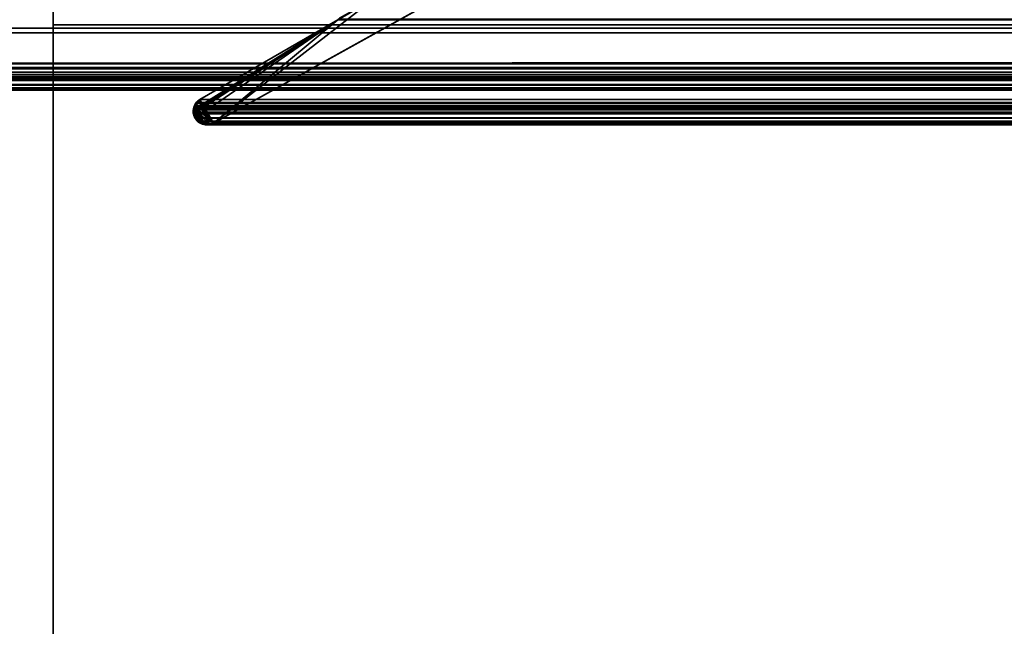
# Model space of a CAD drawing. Header units: millimetres. Extents: x -603 to 3703, y -120 to 249.
# Tile 860 of 1056: x 2490 to 2517, y -19 to -2. Entities that reach past the tile are written whole.
import ezdxf

# ---------------------------------------------------------------- set-up
doc = ezdxf.new("R2010")
doc.units = ezdxf.units.MM
doc.layers.add('151', color=7, linetype='Continuous', true_color=0xffffff)

# ---------------------------------------------------------------- blocks, each defined once
blk = doc.blocks.new('UG_SURFACE_003')
at = {"layer": '151', "color": 252, "linetype": 'Continuous', "lineweight": 35}
for points in [[(3702.5, -30, 2213), (3702.5, 229.8, 2213), (2297.5, 229.8, 2213), (2297.5, -30, 2213)], [(2447.5, -30, 2063), (2447.5, 229.8, 2063), (3552.5, 229.8, 2063), (3552.5, -30, 2063)]]:
    blk.add_3dface(points, dxfattribs=at)
blk = doc.blocks.new('UG_SURFACE_161')
at = {"layer": '151', "color": 43, "linetype": 'Continuous', "lineweight": 35}
for points in [[(2491, 0, 2017), (2491, -49, 2017), (3509, -49, 2017), (3509, 0, 2017)], [(2491, 0, 2017), (2491, 0, 2), (2491, -19.5, 23.5), (2491, -19.5, 24.884)], [(2491, -49, 2017), (2491, 0, 2017), (2491, -20.732, 30.5), (2491, -33.268, 30.5)], [(2491, -20.732, 30.5), (2491, 0, 2017), (2491, -19.5, 24.884)], [(2491, 0, 2), (3509, 0, 2), (3509, -2), (2491, -2)], [(2491, -19.5, 23.5), (2491, 0, 2), (2491, -2), (2491, -23.5, 12.5)], [(2491, -47), (2491, -2), (3509, -2), (3509, -47)], [(2491, -2), (2491, -47), (2491, -30.5, 12.5), (2491, -23.5, 12.5)]]:
    blk.add_3dface(points, dxfattribs=at)
blk = doc.blocks.new('UG_SURFACE_223')
at = {"layer": '151', "color": 7, "linetype": 'Continuous', "lineweight": 35}
for points in [[(2502.776, -0.597, -7), (2495.399, -4.697, -7), (2499.79, -1.296, -7), (2501.906, -0.069, -7)], [(2501.906, -0.069, 2006.594), (2499.79, -1.296, 2008.71), (2495.399, -4.697, 2013.101), (2502.776, -0.597, 2005.723)], [(2502.776, -0.597, 2005.723), (2495.399, -4.697, 2013.101), (2495.399, -4.697, -7), (2502.776, -0.597, -7)], [(2498.817, -1.859, -7), (2498.863, -1.824, -7), (2499.79, -1.296, -7), (2495.399, -4.697, -7)], [(2495.399, -4.697, 2013.101), (2499.79, -1.296, 2008.71), (2498.817, -1.859, 2009.682)], [(2498.868, -1.813, 2009.632), (2498.817, -1.859, 2009.682), (2499.79, -1.296, 2008.71)], [(2495.001, -4.076, -7), (2495.032, -4.049, -7), (2498.817, -1.859, -7), (2495.399, -4.697, -7)], [(2495.032, -4.049, 2013.468), (2498.817, -1.859, 2009.682), (2498.817, -1.859, -7), (2495.032, -4.049, -7)], [(2495.399, -4.697, 2013.101), (2498.817, -1.859, 2009.682), (2495.032, -4.049, 2013.468)], [(2498.817, -1.859, -7), (2498.817, -1.859, 2009.682), (2498.868, -1.813, 2009.632)], [(2498.868, -1.813, 2009.632), (2498.863, -1.824, -7), (2498.817, -1.859, -7)], [(2495.001, -4.076, -7), (2494.999, -4.078, 2013.501), (2495.032, -4.049, 2013.468)], [(2495.032, -4.049, 2013.468), (2494.999, -4.078, 2013.501), (2495.28, -4.728, 2013.22)], [(2495.032, -4.049, 2013.468), (2495.032, -4.049, -7), (2495.001, -4.076, -7)], [(2495.032, -4.049, 2013.468), (2495.28, -4.728, 2013.22), (2495.341, -4.724, 2013.16), (2495.399, -4.697, 2013.101)], [(2494.871, -4.247, 2013.629), (2494.859, -4.272, 2013.641), (2494.849, -4.346, 2013.651), (2495.159, -4.736, 2013.341)], [(2494.854, -4.345, -7), (2494.849, -4.346, 2013.651), (2494.859, -4.272, 2013.641)], [(2494.854, -4.345, -7), (2494.859, -4.272, -7), (2494.872, -4.245, -7), (2494.956, -4.626, -7)], [(2494.859, -4.272, 2013.641), (2494.859, -4.272, -7), (2494.854, -4.345, -7)], [(2494.871, -4.247, 2013.629), (2494.872, -4.245, -7), (2494.859, -4.272, -7)], [(2494.859, -4.272, -7), (2494.859, -4.272, 2013.641), (2494.871, -4.247, 2013.629)], [(2494.917, -4.151, -7), (2494.871, -4.247, 2013.629), (2494.917, -4.152, 2013.583)], [(2494.917, -4.151, -7), (2494.872, -4.245, -7), (2494.871, -4.247, 2013.629)], [(2495.159, -4.736, 2013.341), (2494.918, -4.151, 2013.582), (2494.917, -4.152, 2013.583), (2494.871, -4.247, 2013.629)], [(2494.872, -4.245, -7), (2494.917, -4.151, -7), (2494.918, -4.151, -7), (2495.399, -4.697, -7)], [(2494.872, -4.245, -7), (2495.159, -4.733, -7), (2495.116, -4.73, -7), (2495.042, -4.693, -7)], [(2495.042, -4.693, -7), (2494.993, -4.669, -7), (2494.956, -4.626, -7), (2494.872, -4.245, -7)], [(2494.872, -4.245, -7), (2495.399, -4.697, -7), (2495.28, -4.737, -7)], [(2495.28, -4.737, -7), (2495.268, -4.741, -7), (2495.159, -4.733, -7), (2494.872, -4.245, -7)], [(2494.917, -4.152, 2013.583), (2494.918, -4.151, 2013.582), (2494.918, -4.151, -7), (2494.917, -4.151, -7)], [(2494.999, -4.078, 2013.501), (2495.001, -4.076, -7), (2494.918, -4.151, -7)], [(2495.399, -4.697, -7), (2494.918, -4.151, -7), (2495.001, -4.076, -7)], [(2494.918, -4.151, -7), (2494.918, -4.151, 2013.582), (2494.999, -4.078, 2013.501)], [(2494.999, -4.078, 2013.501), (2494.918, -4.151, 2013.582), (2495.159, -4.736, 2013.341), (2495.28, -4.728, 2013.22)], [(2494.857, -4.446, 2013.644), (2494.845, -4.377, 2013.655), (2494.854, -4.345, -7)], [(2494.845, -4.377, 2013.655), (2494.849, -4.346, 2013.651), (2494.854, -4.345, -7)], [(2494.953, -4.626, 2013.547), (2494.849, -4.346, 2013.651), (2494.845, -4.377, 2013.655), (2494.857, -4.446, 2013.644)], [(2494.854, -4.345, -7), (2494.849, -4.424, -7), (2494.857, -4.446, 2013.644)], [(2494.857, -4.446, -7), (2494.849, -4.424, -7), (2494.854, -4.345, -7)], [(2494.849, -4.346, 2013.651), (2494.953, -4.626, 2013.547), (2494.978, -4.657, 2013.522), (2495.042, -4.687, 2013.458)], [(2495.042, -4.687, 2013.458), (2495.146, -4.737, 2013.354), (2495.159, -4.736, 2013.341), (2494.849, -4.346, 2013.651)], [(2494.849, -4.424, -7), (2494.857, -4.446, -7), (2494.857, -4.446, 2013.644)], [(2494.854, -4.345, -7), (2494.956, -4.626, -7), (2494.892, -4.552, -7), (2494.857, -4.446, -7)], [(2494.857, -4.446, -7), (2494.892, -4.552, -7), (2494.892, -4.552, 2013.608)], [(2494.892, -4.552, 2013.608), (2494.863, -4.484, 2013.637), (2494.857, -4.446, -7)], [(2494.863, -4.484, 2013.637), (2494.857, -4.446, 2013.644), (2494.857, -4.446, -7)], [(2494.857, -4.446, 2013.644), (2494.863, -4.484, 2013.637), (2494.892, -4.552, 2013.608), (2494.953, -4.626, 2013.547)], [(2494.892, -4.552, -7), (2494.956, -4.626, -7), (2494.953, -4.626, 2013.547)], [(2494.953, -4.626, 2013.547), (2494.892, -4.552, 2013.608), (2494.892, -4.552, -7)], [(2494.978, -4.657, 2013.522), (2494.953, -4.626, 2013.547), (2494.956, -4.626, -7)], [(2494.956, -4.626, -7), (2494.993, -4.669, -7), (2494.978, -4.657, 2013.522)], [(2495.042, -4.687, 2013.458), (2494.978, -4.657, 2013.522), (2494.993, -4.669, -7)], [(2494.993, -4.669, -7), (2495.042, -4.693, -7), (2495.042, -4.687, 2013.458)], [(2495.146, -4.737, 2013.354), (2495.042, -4.687, 2013.458), (2495.042, -4.693, -7)], [(2495.042, -4.693, -7), (2495.116, -4.73, -7), (2495.146, -4.737, 2013.354)], [(2495.116, -4.73, -7), (2495.159, -4.733, -7), (2495.159, -4.736, 2013.341)], [(2495.159, -4.736, 2013.341), (2495.146, -4.737, 2013.354), (2495.116, -4.73, -7)], [(2495.159, -4.733, -7), (2495.268, -4.741, -7), (2495.28, -4.728, 2013.22)], [(2495.28, -4.728, 2013.22), (2495.159, -4.736, 2013.341), (2495.159, -4.733, -7)], [(2495.268, -4.741, -7), (2495.28, -4.737, -7), (2495.28, -4.728, 2013.22)], [(2495.28, -4.737, -7), (2495.399, -4.697, -7), (2495.399, -4.697, 2013.101)], [(2495.399, -4.697, 2013.101), (2495.341, -4.724, 2013.16), (2495.28, -4.737, -7)], [(2495.341, -4.724, 2013.16), (2495.28, -4.728, 2013.22), (2495.28, -4.737, -7)]]:
    blk.add_3dface(points, dxfattribs=at)
blk = doc.blocks.new('UG_SURFACE_224')
at = {"layer": '151', "color": 7, "linetype": 'Continuous', "lineweight": 35}
for points in [[(3511.857, -2.122, 2020.357), (2488.239, 0.311, 2020.261), (2488.151, -2.089, 2020.349)], [(3511.857, -2.122, 2020.357), (3511.714, 0.31, 2020.214), (2488.239, 0.311, 2020.261)], [(2502.776, -0.597, 2005.723), (2495.399, -4.697, 2013.101), (2499.79, -1.296, 2008.71), (2501.906, -0.069, 2006.594)], [(3497.224, -0.597, 2005.723), (3504.601, -4.697, 2013.101), (2495.399, -4.697, 2013.101), (2502.776, -0.597, 2005.723)], [(3510.913, -1.993, 2019.413), (2488.675, -3.466, 2019.825), (2489.195, -1.199, 2019.305)], [(2489.195, -1.199, 2019.305), (3510.8, -1.207, 2019.3), (3510.913, -1.993, 2019.413)], [(2498.817, -1.859, 2009.682), (2498.835, -1.847, 2009.665), (2499.79, -1.296, 2008.71), (2495.399, -4.697, 2013.101)], [(2498.817, -1.859, 2009.682), (2494.852, -4.442, 2013.648), (2494.852, -4.441, 2013.648), (2494.846, -4.398, 2013.654)], [(2494.846, -4.398, 2013.654), (2494.85, -4.331, 2013.65), (2498.817, -1.859, 2009.682)], [(2494.944, -4.13, 2013.556), (2495.032, -4.049, 2013.468), (2498.817, -1.859, 2009.682), (2494.85, -4.331, 2013.65)], [(2494.9, -4.562, 2013.6), (2494.892, -4.552, 2013.608), (2494.852, -4.442, 2013.648), (2498.817, -1.859, 2009.682)], [(2494.9, -4.562, 2013.6), (2498.817, -1.859, 2009.682), (2495.399, -4.697, 2013.101), (2495.287, -4.731, 2013.213)], [(3504.968, -4.049, 2013.468), (3501.183, -1.859, 2009.682), (2498.817, -1.859, 2009.682), (2495.032, -4.049, 2013.468)], [(2498.835, -1.847, 2009.665), (2498.817, -1.859, 2009.682), (3501.183, -1.859, 2009.682)], [(2498.835, -1.847, 2009.665), (3501.183, -1.859, 2009.682), (3501.128, -1.813, 2009.628)], [(2488.151, -2.089, 2020.349), (2488.1, -2.223, 2020.4), (3511.897, -2.225, 2020.397)], [(2488.151, -2.089, 2020.349), (3511.897, -2.225, 2020.397), (3511.857, -2.122, 2020.357)], [(3510.913, -1.993, 2019.413), (3511.322, -3.467, 2019.822), (2488.675, -3.466, 2019.825)], [(3511.897, -2.225, 2020.397), (2488.1, -2.223, 2020.4), (2487.782, -3.057, 2020.718)], [(2487.782, -3.057, 2020.718), (3512.218, -3.057, 2020.718), (3511.897, -2.225, 2020.397)], [(3512.268, -3.212, 2020.768), (2487.732, -3.212, 2020.768), (2487.721, -3.302, 2020.779)], [(3512.279, -3.302, 2020.779), (3512.268, -3.212, 2020.768), (2487.721, -3.302, 2020.779)], [(2487.732, -3.212, 2020.768), (3512.268, -3.212, 2020.768), (3512.264, -3.172, 2020.763)], [(2487.736, -3.172, 2020.763), (2487.732, -3.212, 2020.768), (3512.264, -3.172, 2020.763)], [(3512.264, -3.172, 2020.763), (3512.225, -3.074, 2020.725), (2487.775, -3.074, 2020.725), (2487.736, -3.172, 2020.763)], [(2487.775, -3.074, 2020.725), (3512.225, -3.074, 2020.725), (3512.218, -3.057, 2020.718), (2487.782, -3.057, 2020.718)], [(2487.721, -3.302, 2020.779), (2487.73, -3.367, 2020.77), (3512.27, -3.367, 2020.77), (3512.279, -3.302, 2020.779)], [(3512.244, -3.476, 2020.744), (2487.73, -3.367, 2020.77), (2487.738, -3.421, 2020.762)], [(3512.244, -3.476, 2020.744), (3512.262, -3.421, 2020.762), (2487.73, -3.367, 2020.77)], [(3512.262, -3.421, 2020.762), (3512.27, -3.367, 2020.77), (2487.73, -3.367, 2020.77)], [(2487.738, -3.421, 2020.762), (2487.774, -3.513, 2020.726), (3512.225, -3.51, 2020.725)], [(3512.225, -3.51, 2020.725), (3512.244, -3.476, 2020.744), (2487.738, -3.421, 2020.762)], [(3512.174, -3.6, 2020.674), (3512.225, -3.51, 2020.725), (2487.774, -3.513, 2020.726)], [(3512.174, -3.6, 2020.674), (2487.774, -3.513, 2020.726), (2487.78, -3.528, 2020.72)], [(2488.66, -3.532, 2019.84), (2488.675, -3.466, 2019.825), (3511.322, -3.467, 2019.822)], [(3511.322, -3.467, 2019.822), (3511.34, -3.532, 2019.84), (2488.66, -3.532, 2019.84)], [(2487.78, -3.528, 2020.72), (2487.859, -3.634, 2020.641), (3512.142, -3.636, 2020.642)], [(3512.142, -3.636, 2020.642), (3512.174, -3.6, 2020.674), (2487.78, -3.528, 2020.72)], [(3512.129, -3.651, 2020.629), (2487.859, -3.634, 2020.641), (2487.873, -3.652, 2020.627)], [(3512.129, -3.651, 2020.629), (3512.142, -3.636, 2020.642), (2487.859, -3.634, 2020.641)], [(3512.129, -3.651, 2020.629), (2487.873, -3.652, 2020.627), (2487.983, -3.733, 2020.517)], [(2487.983, -3.733, 2020.517), (3512.017, -3.733, 2020.517), (3512.129, -3.651, 2020.629)], [(2487.999, -3.738, 2020.5), (3512.001, -3.738, 2020.5), (3512.017, -3.733, 2020.517), (2487.983, -3.733, 2020.517)], [(2488.139, -3.777, 2020.361), (3511.861, -3.777, 2020.361), (3512.001, -3.738, 2020.5), (2487.999, -3.738, 2020.5)], [(3511.803, -3.793, 2020.303), (2488.139, -3.777, 2020.361), (2488.197, -3.793, 2020.303)], [(3511.803, -3.793, 2020.303), (3511.861, -3.777, 2020.361), (2488.139, -3.777, 2020.361)], [(2488.197, -3.793, 2020.303), (3511.706, -3.776, 2020.206), (3511.803, -3.793, 2020.303)], [(2488.197, -3.793, 2020.303), (2488.294, -3.776, 2020.206), (3511.706, -3.776, 2020.206)], [(3511.584, -3.754, 2020.084), (2488.294, -3.776, 2020.206), (2488.416, -3.754, 2020.084)], [(3511.584, -3.754, 2020.084), (3511.706, -3.776, 2020.206), (2488.294, -3.776, 2020.206)], [(2488.416, -3.754, 2020.084), (3511.56, -3.738, 2020.06), (3511.584, -3.754, 2020.084)], [(2488.416, -3.754, 2020.084), (2488.44, -3.738, 2020.06), (3511.56, -3.738, 2020.06)], [(2488.563, -3.656, 2019.937), (3511.437, -3.656, 2019.937), (3511.56, -3.738, 2020.06), (2488.44, -3.738, 2020.06)], [(3511.43, -3.651, 2019.929), (2488.563, -3.656, 2019.937), (2488.57, -3.651, 2019.929)], [(3511.43, -3.651, 2019.929), (3511.437, -3.656, 2019.937), (2488.563, -3.656, 2019.937)], [(2488.57, -3.651, 2019.929), (3511.34, -3.532, 2019.84), (3511.43, -3.651, 2019.929)], [(2488.57, -3.651, 2019.929), (2488.66, -3.532, 2019.84), (3511.34, -3.532, 2019.84)], [(2494.944, -4.13, 2013.556), (3505.057, -4.127, 2013.557), (3504.968, -4.049, 2013.468)], [(3504.968, -4.049, 2013.468), (2495.032, -4.049, 2013.468), (2494.944, -4.13, 2013.556)], [(2494.881, -4.223, 2013.619), (2494.91, -4.162, 2013.59), (2494.944, -4.13, 2013.556), (2494.85, -4.331, 2013.65)], [(2494.85, -4.331, 2013.65), (2494.851, -4.307, 2013.649), (2494.861, -4.264, 2013.639), (2494.881, -4.223, 2013.619)], [(2494.851, -4.307, 2013.649), (2494.85, -4.331, 2013.65), (3505.152, -4.33, 2013.652)], [(2494.861, -4.264, 2013.639), (2494.851, -4.307, 2013.649), (3505.152, -4.328, 2013.652)], [(2494.851, -4.307, 2013.649), (3505.152, -4.33, 2013.652), (3505.152, -4.328, 2013.652)], [(2494.861, -4.264, 2013.639), (3505.13, -4.238, 2013.63), (3505.121, -4.222, 2013.621)], [(3505.121, -4.222, 2013.621), (2494.881, -4.223, 2013.619), (2494.861, -4.264, 2013.639)], [(2494.861, -4.264, 2013.639), (3505.152, -4.328, 2013.652), (3505.13, -4.238, 2013.63)], [(2494.881, -4.223, 2013.619), (3505.121, -4.222, 2013.621), (3505.081, -4.148, 2013.581)], [(2494.91, -4.162, 2013.59), (2494.881, -4.223, 2013.619), (3505.081, -4.148, 2013.581)], [(2494.91, -4.162, 2013.59), (3505.081, -4.148, 2013.581), (3505.057, -4.127, 2013.557)], [(3505.057, -4.127, 2013.557), (2494.944, -4.13, 2013.556), (2494.91, -4.162, 2013.59)], [(3505.152, -4.33, 2013.652), (2494.85, -4.331, 2013.65), (2494.846, -4.398, 2013.654)], [(3505.155, -4.376, 2013.655), (3505.152, -4.33, 2013.652), (2494.846, -4.398, 2013.654)], [(3505.155, -4.376, 2013.655), (2494.846, -4.398, 2013.654), (2494.852, -4.441, 2013.648)], [(3505.155, -4.376, 2013.655), (2494.852, -4.441, 2013.648), (2494.852, -4.442, 2013.648)], [(2494.852, -4.442, 2013.648), (3505.146, -4.441, 2013.646), (3505.155, -4.376, 2013.655)], [(3505.143, -4.463, 2013.643), (3505.146, -4.441, 2013.646), (2494.852, -4.442, 2013.648)], [(2494.852, -4.442, 2013.648), (2494.892, -4.552, 2013.608), (3505.108, -4.552, 2013.608)], [(3505.108, -4.552, 2013.608), (3505.143, -4.463, 2013.643), (2494.852, -4.442, 2013.648)], [(2494.9, -4.562, 2013.6), (3505.1, -4.562, 2013.6), (3505.108, -4.552, 2013.608), (2494.892, -4.552, 2013.608)], [(2494.9, -4.562, 2013.6), (2495.287, -4.731, 2013.213), (2495.244, -4.743, 2013.256), (2495.177, -4.735, 2013.323)], [(2494.968, -4.647, 2013.532), (2494.9, -4.562, 2013.6), (2495.177, -4.735, 2013.323)], [(2494.968, -4.647, 2013.532), (3505.032, -4.647, 2013.532), (3505.1, -4.562, 2013.6), (2494.9, -4.562, 2013.6)], [(2495.177, -4.735, 2013.323), (2495.067, -4.706, 2013.433), (2494.972, -4.652, 2013.528), (2494.968, -4.647, 2013.532)], [(3505.032, -4.647, 2013.532), (2494.968, -4.647, 2013.532), (2494.972, -4.652, 2013.528)], [(3505.028, -4.652, 2013.528), (3505.032, -4.647, 2013.532), (2494.972, -4.652, 2013.528)], [(2494.972, -4.652, 2013.528), (2495.067, -4.706, 2013.433), (3504.933, -4.706, 2013.433), (3505.028, -4.652, 2013.528)], [(2495.177, -4.735, 2013.323), (2495.101, -4.725, 2013.399), (2495.067, -4.706, 2013.433)], [(3504.899, -4.725, 2013.399), (2495.067, -4.706, 2013.433), (2495.101, -4.725, 2013.399)], [(3504.899, -4.725, 2013.399), (3504.933, -4.706, 2013.433), (2495.067, -4.706, 2013.433)], [(2495.101, -4.725, 2013.399), (2495.177, -4.735, 2013.323), (3504.823, -4.735, 2013.323), (3504.899, -4.725, 2013.399)], [(3504.756, -4.743, 2013.256), (2495.177, -4.735, 2013.323), (2495.244, -4.743, 2013.256)], [(3504.756, -4.743, 2013.256), (3504.823, -4.735, 2013.323), (2495.177, -4.735, 2013.323)], [(2495.244, -4.743, 2013.256), (3504.713, -4.731, 2013.213), (3504.756, -4.743, 2013.256)], [(2495.244, -4.743, 2013.256), (2495.287, -4.731, 2013.213), (3504.713, -4.731, 2013.213)], [(2495.399, -4.697, 2013.101), (3504.601, -4.697, 2013.101), (3504.713, -4.731, 2013.213), (2495.287, -4.731, 2013.213)]]:
    blk.add_3dface(points, dxfattribs=at)
blk = doc.blocks.new('UG_SURFACE_230')
at = {"layer": '151', "color": 252, "linetype": 'Continuous', "lineweight": 35}
for points in [[(2486, -46.92, 2022.5), (3514, -46.92, 2022.5), (3514, 62.92, 2022.5), (2486, 62.92, 2022.5)], [(2487.5, -46.92, 2021), (2487.5, 62.92, 2021), (3512.5, 62.92, 2021), (3512.5, -46.92, 2021)]]:
    blk.add_3dface(points, dxfattribs=at)

msp = doc.modelspace()

# ---------------------------------------------------------------- linework, layer by layer
at = {"layer": '151', "color": 252, "linetype": 'Continuous', "lineweight": -3, "true_color": 0x939598}
for p, q in [((2491, 0, 2017), (2491, -49, 2017)), ((2491, 0, 2), (2491, -2)), ((2495.399, -4.697, 2013.101), (2502.776, -0.597, 2005.724)), ((2502.776, -0.597, 2005.724), (2495.399, -4.697, 2013.101)), ((2502.776, -0.597, -7), (2495.399, -4.697, -7)), ((2495.032, -4.049, 2013.468), (2498.818, -1.859, 2009.682)), ((2495.032, -4.049, -7), (2498.818, -1.859, -7)), ((2495.032, -4.049, 2013.468), (2498.818, -1.859, 2009.682)), ((2491, -2), (3509, -2)), ((2491, -2), (2491, -47)), ((3512.218, -3.057, 2020.718), (2487.782, -3.057, 2020.718)), ((3512.017, -3.733, 2020.517), (2487.983, -3.733, 2020.517)), ((3511.34, -3.532, 2019.84), (2488.66, -3.532, 2019.84)), ((3504.968, -4.049, 2013.468), (2495.032, -4.049, 2013.468)), ((2495.032, -4.049, 2013.468), (2495.032, -4.049, -7)), ((2494.892, -4.552, 2013.608), (2494.892, -4.552, -7)), ((3505.108, -4.552, 2013.608), (2494.892, -4.552, 2013.608)), ((3504.601, -4.697, 2013.101), (2495.399, -4.697, 2013.101)), ((2495.399, -4.697, 2013.101), (2495.399, -4.697, -7))]:
    msp.add_line(p, q, dxfattribs=at)
for points in [[(2492.186, 1.033, -7), (2493.757, -0.951, -7), (2496.295, -1.909, -7), (2498.786, -1.458, -7)], [(2498.786, -1.458, 2009.714), (2496.295, -1.909, 2012.205), (2493.757, -0.951, 2014.743), (2492.186, 1.033, 2016.314)], [(2495.032, -4.049, -7), (2494.856, -4.15, -7), (2494.793, -4.375, -7), (2494.892, -4.552, -7)], [(2495.032, -4.049, 2013.468), (2494.856, -4.15, 2013.644), (2494.793, -4.375, 2013.707), (2494.892, -4.552, 2013.608)], [(2494.892, -4.552, 2013.608), (2494.992, -4.733, 2013.508), (2495.219, -4.797, 2013.281), (2495.399, -4.697, 2013.101)], [(2494.892, -4.552, -7), (2494.992, -4.733, -7), (2495.219, -4.797, -7), (2495.399, -4.697, -7)]]:
    msp.add_open_spline(points, degree=3, dxfattribs=at)
for points, knots in [([(2495.032, -4.049, 2013.468), (2495.011, -4.06, 2013.489), (2494.992, -4.074, 2013.508), (2494.964, -4.098, 2013.536), (2494.955, -4.107, 2013.545), (2494.933, -4.13, 2013.567), (2494.921, -4.146, 2013.579), (2494.89, -4.192, 2013.61), (2494.873, -4.226, 2013.627), (2494.857, -4.278, 2013.643), (2494.854, -4.292, 2013.646), (2494.846, -4.336, 2013.654), (2494.844, -4.368, 2013.656), (2494.847, -4.412, 2013.653), (2494.849, -4.427, 2013.651), (2494.857, -4.47, 2013.643), (2494.866, -4.498, 2013.634), (2494.882, -4.533, 2013.618), (2494.887, -4.543, 2013.613), (2494.892, -4.552, 2013.608)], [0, 0, 0, 0, 0.145165, 0.145165, 0.217416, 0.217416, 0.32575, 0.32575, 0.519474, 0.519474, 0.590834, 0.590834, 0.733994, 0.733994, 0.803146, 0.803146, 0.943858, 0.943858, 1, 1, 1, 1]), ([(2494.892, -4.552, 2013.608), (2494.914, -4.592, 2013.586), (2494.942, -4.625, 2013.558), (2495.012, -4.686, 2013.488), (2495.056, -4.711, 2013.444), (2495.148, -4.741, 2013.352), (2495.196, -4.747, 2013.304), (2495.297, -4.74, 2013.203), (2495.35, -4.725, 2013.15), (2495.399, -4.697, 2013.101)], [0, 0, 0, 0, 0.194489, 0.194489, 0.448598, 0.448598, 0.709351, 0.709351, 1, 1, 1, 1])]:
    msp.add_open_spline(points, degree=3, knots=knots, dxfattribs=at)

# ---------------------------------------------------------------- block references
for name in ['UG_SURFACE_003', 'UG_SURFACE_230', 'UG_SURFACE_161', 'UG_SURFACE_223', 'UG_SURFACE_224']:
    msp.add_blockref(name, (0, 0), dxfattribs=at)

doc.saveas('drawing.dxf')
